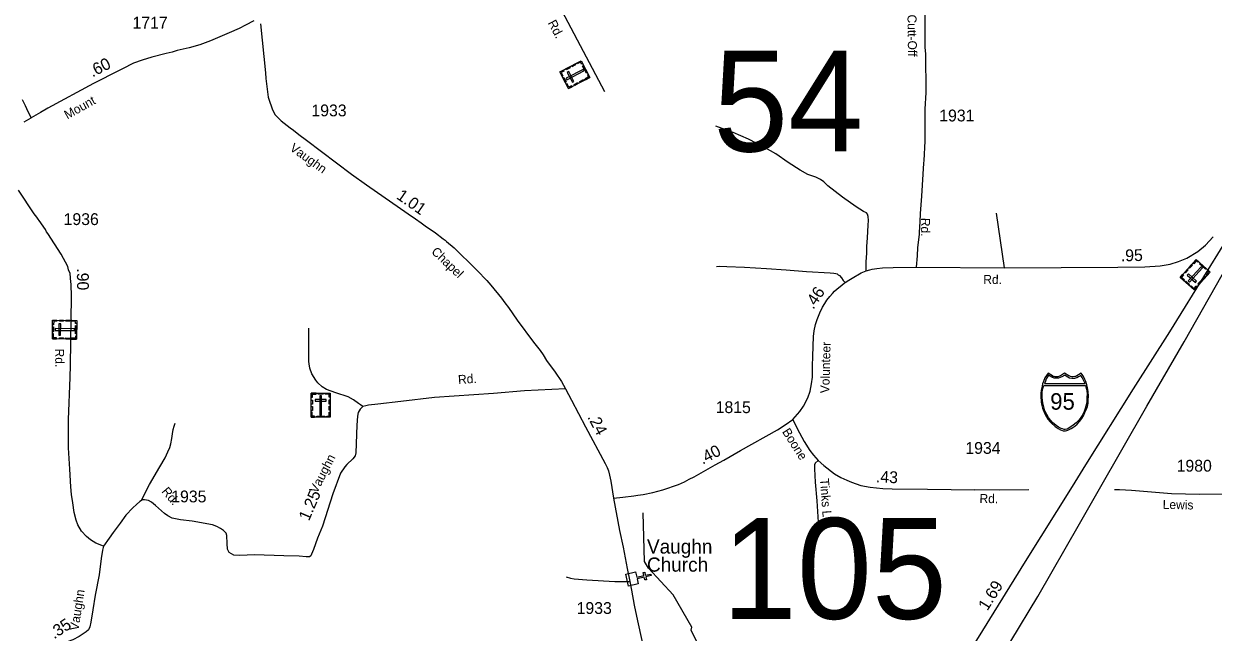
# Model space of a CAD drawing. Extents: x 2220236 to 2384410, y 720751 to 894131.
# Drawn here: x 2298391 to 2310967, y 772148 to 778583 of the extents above; entities that cross this region are included whole.
import ezdxf

# ---------------------------------------------------------------- set-up
doc = ezdxf.new("R2010")
doc.units = 0
doc.layers.add('Default', color=7, linetype='Continuous')

msp = doc.modelspace()

# ---------------------------------------------------------------- linework, layer by layer
at = {"layer": 'Default'}
msp.add_line((2308760, 776001), (2308675, 776581), dxfattribs=at)
for points in [[(2306813, 781168), (2307748, 779827), (2307813, 779709), (2307834, 779659), (2307886, 779490), (2307906, 779328), (2307918, 778692), (2307918, 778487), (2307916, 778397), (2307918, 778332), (2307923, 778264), (2307928, 777855), (2307919, 777681), (2307918, 777343), (2307908, 777138), (2307904, 777108), (2307882, 776758), (2307868, 776578), (2307866, 776489), (2307859, 776378), (2307857, 776354), (2307841, 776218), (2307838, 776130), (2307826, 776008)], [(2303034, 780298), (2303140, 780125), (2303254, 779957), (2303465, 779657), (2303657, 779406), (2303757, 779281), (2303852, 779156), (2303900, 779059), (2303918, 779031), (2304531, 777868)], [(2300822, 778613), (2300736, 778567), (2300668, 778534), (2300563, 778486), (2300366, 778403), (2300252, 778359), (2300141, 778328), (2300075, 778313), (2300014, 778301), (2299959, 778283), (2299896, 778269), (2299745, 778229), (2299642, 778198), (2299552, 778165), (2299524, 778153), (2299462, 778120), (2299400, 778089), (2299129, 777952), (2298644, 777691), (2298567, 777645), (2298470, 777587), (2298465, 777584), (2298390, 777543)], [(2300894, 778584), (2300946, 778065), (2300951, 778003), (2300975, 777808), (2300977, 777796), (2301022, 777674), (2301049, 777619), (2301084, 777584), (2301113, 777555), (2301206, 777482), (2301244, 777456), (2301299, 777411), (2301379, 777353), (2301856, 776991), (2302013, 776879), (2302456, 776571), (2302533, 776520), (2302593, 776478), (2302635, 776446), (2302744, 776370), (2302826, 776308), (2302845, 776294), (2302861, 776279), (2302940, 776213), (2303170, 775987), (2303186, 775975), (2303286, 775867), (2303328, 775819), (2303441, 775679), (2303476, 775631), (2303516, 775582), (2303609, 775449), (2303780, 775215), (2303850, 775126), (2303881, 775080), (2303918, 775022), (2304009, 774899), (2304076, 774799), (2304119, 774721)], [(2298373, 777782), (2298406, 777718), (2298435, 777654), (2298470, 777587)], [(2307298, 775969), (2307298, 776065), (2307304, 776157), (2307306, 776228), (2307310, 776319), (2307314, 776385), (2307317, 776453), (2307323, 776501), (2307319, 776545), (2307312, 776568), (2307300, 776584), (2307268, 776599), (2307193, 776647), (2307048, 776749), (2306893, 776870), (2306849, 776910), (2306814, 776935), (2306765, 776960), (2306682, 776988), (2306598, 777034), (2306474, 777117), (2306342, 777209), (2306229, 777271), (2306053, 777361), (2305890, 777433), (2305709, 777499)], [(2299233, 773056), (2299153, 773091), (2299097, 773124), (2299054, 773161), (2299002, 773217), (2298961, 773285), (2298944, 773334), (2298925, 773414), (2298910, 773515), (2298894, 773603), (2298887, 773685), (2298877, 773871), (2298864, 774099), (2298862, 774398), (2298880, 774841), (2298886, 774971), (2298895, 775694), (2298893, 775834), (2298889, 775850), (2298880, 775942), (2298862, 775982), (2298855, 776014), (2298786, 776147), (2298646, 776365), (2298631, 776381), (2298619, 776407), (2298554, 776502), (2298542, 776516), (2298528, 776538), (2298499, 776572), (2298335, 776824)], [(2311453, 776878), (2311350, 776706), (2311169, 776404), (2310909, 775982), (2310506, 775325), (2310120, 774722), (2309617, 773917), (2309477, 773688), (2308979, 772894), (2308528, 772165), (2308303, 771802), (2307636, 770733), (2307136, 769903), (2306871, 769438), (2306782, 769281)], [(2307079, 769254), (2307173, 769409), (2307400, 769774), (2307703, 770250), (2307875, 770521), (2308386, 771328), (2308543, 771581), (2309112, 772527), (2309554, 773295), (2309751, 773639), (2310264, 774540), (2310660, 775218), (2311194, 776164), (2311386, 776502), (2311488, 776681)], [(2307826, 776008), (2308760, 776001), (2309957, 776007), (2310242, 776012), (2310407, 776022), (2310511, 776042), (2310600, 776069), (2310686, 776104), (2310804, 776173), (2310885, 776240), (2310967, 776330)], [(2305714, 776015), (2305748, 776018), (2305823, 776017), (2306012, 776008), (2306242, 775994), (2306453, 775979), (2306667, 775963), (2306916, 775949), (2306956, 775946), (2306977, 775942), (2306991, 775937), (2307000, 775929), (2307015, 775919), (2307036, 775896), (2307053, 775869), (2307075, 775845)], [(2306521, 774399), (2306596, 774481), (2306634, 774539), (2306679, 774627), (2306704, 774697), (2306719, 774773), (2306729, 774845), (2306731, 774961), (2306734, 775066), (2306742, 775274), (2306749, 775336), (2306761, 775401), (2306778, 775455), (2306806, 775526), (2306835, 775584), (2306860, 775625), (2306883, 775659), (2306914, 775699), (2306942, 775731), (2306964, 775754), (2306990, 775778), (2307023, 775803), (2307065, 775838), (2307075, 775845), (2307115, 775870), (2307149, 775893), (2307246, 775947), (2307298, 775969), (2307336, 775982), (2307362, 775986), (2307409, 775995), (2307470, 776003), (2307581, 776005), (2307826, 776008)], [(2301977, 774536), (2301952, 774553), (2301931, 774567), (2301876, 774607), (2301819, 774638), (2301689, 774680), (2301591, 774714), (2301546, 774744), (2301500, 774786), (2301478, 774813), (2301437, 774882), (2301415, 774941), (2301408, 774986), (2301406, 775010), (2301406, 775058), (2301405, 775362)], [(2304119, 774721), (2303686, 774699), (2303356, 774674), (2302733, 774630), (2302378, 774587), (2302134, 774558), (2302034, 774548), (2302006, 774542), (2301977, 774536), (2301967, 774529), (2301947, 774507), (2301927, 774471), (2301918, 774433), (2301913, 774336), (2301902, 774044), (2301893, 774014), (2301871, 773982), (2301807, 773921), (2301785, 773898), (2301741, 773829), (2301659, 773613), (2301550, 773269), (2301497, 773142), (2301453, 773022), (2301432, 772973), (2301425, 772956), (2301410, 772944), (2301375, 772944), (2301304, 772953), (2301139, 772956), (2300830, 772965), (2300675, 772960), (2300612, 772964), (2300586, 772977), (2300562, 772991), (2300546, 773027), (2300541, 773087), (2300537, 773169), (2300532, 773195), (2300502, 773224), (2300469, 773246), (2300432, 773266), (2300385, 773284), (2300171, 773323), (2300047, 773337), (2299961, 773355), (2299915, 773378), (2299879, 773402), (2299782, 773489), (2299742, 773523), (2299708, 773540), (2299668, 773549), (2299646, 773547), (2299634, 773541), (2299619, 773531), (2299582, 773499), (2299545, 773464), (2299470, 773386), (2299410, 773301), (2299335, 773204), (2299294, 773144), (2299233, 773056)], [(2304119, 774721), (2304181, 774601), (2304331, 774319), (2304536, 773933), (2304559, 773891), (2304572, 773855), (2304584, 773807), (2304596, 773746), (2304627, 773566)], [(2299634, 773541), (2299665, 773599), (2299720, 773710), (2299828, 773897), (2299884, 773992), (2299915, 774056), (2299934, 774102), (2299946, 774140), (2299955, 774198), (2299963, 774247), (2299971, 774293), (2299982, 774327), (2299993, 774360)], [(2304627, 773566), (2304725, 773576), (2304841, 773589), (2304883, 773596), (2304940, 773605), (2305040, 773626), (2305146, 773653), (2305313, 773710), (2305377, 773737), (2305425, 773766), (2305478, 773792), (2305701, 773919), (2305794, 773968), (2305967, 774069), (2306359, 774289), (2306440, 774340), (2306521, 774399)], [(2306521, 774399), (2306566, 774304), (2306642, 774165), (2306703, 774071), (2306741, 774019), (2306790, 773965), (2306850, 773910), (2306964, 773823), (2307031, 773785), (2307092, 773755), (2307143, 773733), (2307241, 773701), (2307341, 773682), (2307475, 773668), (2307571, 773663), (2307946, 773661), (2308445, 773654)], [(2306790, 773965), (2306758, 773936), (2306752, 773918), (2306751, 773874), (2306759, 773733), (2306774, 773538), (2306790, 773313), (2306796, 773221)], [(2304627, 773566), (2304691, 773224), (2304727, 773048), (2304769, 772823), (2304797, 772684), (2304815, 772592), (2304843, 772434), (2304881, 772268), (2304925, 772061), (2304959, 771892), (2304995, 771736), (2305028, 771574), (2305058, 771421), (2305075, 771361), (2305126, 771218), (2305257, 770865), (2305470, 770349), (2305588, 770061), (2305640, 769918), (2305667, 769834), (2305708, 769693), (2305756, 769482), (2305770, 769357)], [(2309018, 773652), (2308712, 773651), (2308445, 773654)], [(2312403, 773619), (2312025, 773602), (2311449, 773603), (2311132, 773607), (2310820, 773604), (2310524, 773611), (2310102, 773646), (2309976, 773652), (2309923, 773653)], [(2305565, 771928), (2305446, 772169), (2305454, 772202), (2305258, 772542), (2304997, 772824), (2304955, 772897), (2304941, 773412)], [(2299233, 773056), (2299222, 773015), (2299210, 772928), (2299188, 772756), (2299146, 772540), (2299121, 772383), (2299100, 772253), (2299090, 772203), (2299076, 772174), (2299051, 772152), (2298976, 772101), (2298910, 772068), (2298812, 772033), (2298789, 772021), (2298759, 772003), (2298737, 771984), (2298703, 771952), (2298668, 771904), (2298539, 771670), (2298482, 771566), (2298428, 771502)], [(2304126, 772734), (2304170, 772720), (2304209, 772714), (2304345, 772702), (2304639, 772684), (2304733, 772684), (2304797, 772684)]]:
    msp.add_lwpolyline(points, dxfattribs=at)
for points in [[(2304150, 777897), (2304057, 778073), (2304283, 778192), (2304375, 778016)], [(2304298, 778162), (2304288, 778157), (2304278, 778176), (2304242, 778158), (2304237, 778168), (2304283, 778192)], [(2304096, 778093), (2304101, 778083), (2304073, 778068), (2304091, 778032), (2304082, 778027), (2304057, 778073)], [(2304166, 778117), (2304127, 778097), (2304122, 778107), (2304160, 778127)], [(2304125, 778007), (2304134, 777991), (2304313, 778085), (2304305, 778101)], [(2304191, 777965), (2304208, 777973), (2304153, 778078), (2304137, 778069)], [(2304224, 778148), (2304186, 778128), (2304180, 778138), (2304219, 778158)], [(2304339, 778061), (2304299, 778136), (2304309, 778141), (2304349, 778066)], [(2304116, 777962), (2304092, 778008), (2304102, 778014), (2304126, 777968)], [(2304188, 777917), (2304183, 777927), (2304155, 777912), (2304136, 777948), (2304126, 777943), (2304150, 777897)], [(2304254, 777952), (2304216, 777931), (2304210, 777942), (2304249, 777962)], [(2304314, 777983), (2304275, 777963), (2304270, 777973), (2304308, 777993)], [(2304360, 778045), (2304350, 778039), (2304360, 778020), (2304324, 778001), (2304330, 777991), (2304375, 778015)], [(2310764, 775768), (2310616, 775901), (2310786, 776090), (2310934, 775957)], [(2310811, 776068), (2310803, 776060), (2310787, 776074), (2310760, 776044), (2310751, 776052), (2310786, 776090)], [(2310884, 775987), (2310821, 776044), (2310828, 776052), (2310891, 775996)], [(2310645, 775934), (2310653, 775926), (2310632, 775902), (2310662, 775875), (2310654, 775867), (2310616, 775901)], [(2310702, 775980), (2310673, 775948), (2310665, 775956), (2310694, 775988)], [(2310779, 775846), (2310791, 775860), (2310704, 775939), (2310691, 775925)], [(2310702, 775863), (2310716, 775850), (2310852, 776001), (2310838, 776013)], [(2310746, 776029), (2310717, 775997), (2310709, 776005), (2310738, 776037)], [(2310909, 775979), (2310902, 775971), (2310918, 775956), (2310891, 775926), (2310899, 775919), (2310934, 775957)], [(2310709, 775818), (2310670, 775852), (2310678, 775861), (2310716, 775826)], [(2310793, 775800), (2310784, 775808), (2310763, 775784), (2310732, 775811), (2310725, 775803), (2310764, 775768)], [(2310842, 775855), (2310813, 775823), (2310805, 775831), (2310834, 775863)], [(2310887, 775905), (2310858, 775873), (2310850, 775881), (2310879, 775913)], [(2298693, 775250), (2298695, 775449), (2298950, 775446), (2298948, 775247)], [(2298739, 775449), (2298739, 775437), (2298707, 775438), (2298706, 775397), (2298695, 775397), (2298696, 775449)], [(2298812, 775436), (2298768, 775437), (2298769, 775448), (2298812, 775448)], [(2298878, 775436), (2298834, 775436), (2298835, 775447), (2298878, 775447)], [(2298950, 775413), (2298938, 775413), (2298938, 775435), (2298898, 775436), (2298898, 775447), (2298950, 775446)], [(2298737, 775249), (2298737, 775261), (2298704, 775261), (2298705, 775302), (2298694, 775302), (2298693, 775250)], [(2298694, 775324), (2298695, 775376), (2298706, 775376), (2298705, 775324)], [(2298724, 775359), (2298724, 775340), (2298926, 775338), (2298927, 775356)], [(2298762, 775290), (2298780, 775290), (2298782, 775408), (2298763, 775408)], [(2298937, 775305), (2298938, 775390), (2298949, 775389), (2298948, 775305)], [(2298811, 775249), (2298767, 775249), (2298767, 775261), (2298811, 775260)], [(2298878, 775248), (2298835, 775248), (2298835, 775260), (2298878, 775259)], [(2298948, 775280), (2298937, 775280), (2298936, 775258), (2298896, 775259), (2298896, 775248), (2298948, 775247)], [(2309396, 774278), (2309406, 774278), (2309418, 774281), (2309431, 774285), (2309445, 774291), (2309466, 774303), (2309483, 774313), (2309502, 774326), (2309528, 774349), (2309554, 774377), (2309577, 774408), (2309595, 774437), (2309611, 774470), (2309625, 774501), (2309636, 774536), (2309643, 774570), (2309646, 774606), (2309649, 774646), (2309646, 774690), (2309638, 774736), (2309631, 774764), (2309620, 774798), (2309611, 774820), (2309590, 774858), (2309571, 774888), (2309544, 774869), (2309526, 774859), (2309515, 774854), (2309504, 774852), (2309484, 774850), (2309471, 774850), (2309459, 774853), (2309449, 774855), (2309441, 774859), (2309396, 774888), (2309352, 774859), (2309343, 774855), (2309333, 774853), (2309324, 774850), (2309309, 774850), (2309297, 774850), (2309285, 774852), (2309276, 774854), (2309266, 774859), (2309220, 774888), (2309203, 774862), (2309188, 774837), (2309173, 774801), (2309163, 774773), (2309157, 774750), (2309148, 774708), (2309144, 774672), (2309143, 774646), (2309148, 774581), (2309155, 774547), (2309162, 774519), (2309186, 774459), (2309204, 774425), (2309219, 774401), (2309241, 774374), (2309253, 774361), (2309297, 774322), (2309327, 774301), (2309351, 774289), (2309363, 774284), (2309380, 774279)], [(2309226, 774867), (2309215, 774850), (2309202, 774827), (2309192, 774804), (2309182, 774777), (2309613, 774777), (2309603, 774800), (2309592, 774822), (2309581, 774843), (2309567, 774863), (2309543, 774847), (2309526, 774839), (2309511, 774834), (2309499, 774832), (2309481, 774830), (2309473, 774831), (2309447, 774836), (2309429, 774844), (2309412, 774855), (2309399, 774868), (2309365, 774847), (2309350, 774840), (2309332, 774836), (2309313, 774833), (2309284, 774836), (2309260, 774844), (2309241, 774855)], [(2301430, 774677), (2301629, 774677), (2301629, 774422), (2301430, 774422)], [(2301430, 774634), (2301442, 774634), (2301442, 774666), (2301482, 774666), (2301482, 774677), (2301430, 774677)], [(2301504, 774677), (2301556, 774677), (2301556, 774666), (2301504, 774666)], [(2301629, 774634), (2301618, 774634), (2301618, 774666), (2301577, 774666), (2301577, 774677), (2301629, 774677)], [(2309616, 774756), (2309620, 774744), (2309627, 774717), (2309630, 774696), (2309634, 774672), (2309632, 774631), (2309630, 774588), (2309626, 774563), (2309621, 774540), (2309614, 774515), (2309603, 774481), (2309587, 774452), (2309567, 774420), (2309545, 774392), (2309536, 774381), (2309518, 774362), (2309486, 774336), (2309462, 774319), (2309434, 774302), (2309420, 774296), (2309403, 774292), (2309390, 774293), (2309373, 774298), (2309360, 774301), (2309330, 774317), (2309306, 774333), (2309266, 774366), (2309245, 774391), (2309225, 774420), (2309207, 774450), (2309188, 774490), (2309175, 774530), (2309165, 774573), (2309158, 774626), (2309157, 774658), (2309159, 774689), (2309162, 774705), (2309166, 774725), (2309174, 774756)], [(2301430, 774559), (2301430, 774603), (2301442, 774603), (2301442, 774559)], [(2301471, 774609), (2301471, 774590), (2301589, 774590), (2301589, 774609)], [(2301539, 774648), (2301521, 774648), (2301521, 774445), (2301539, 774445)], [(2301618, 774561), (2301618, 774604), (2301629, 774604), (2301629, 774561)], [(2301430, 774492), (2301430, 774536), (2301442, 774536), (2301442, 774492)], [(2301463, 774422), (2301463, 774434), (2301441, 774434), (2301441, 774474), (2301430, 774474), (2301430, 774422)], [(2301488, 774434), (2301573, 774434), (2301573, 774422), (2301488, 774422)], [(2301596, 774422), (2301596, 774434), (2301618, 774434), (2301618, 774474), (2301629, 774474), (2301629, 774422)], [(2301618, 774495), (2301618, 774538), (2301629, 774538), (2301629, 774495)], [(2304860, 772786), (2304872, 772730), (2304947, 772746), (2304940, 772778), (2304956, 772781), (2304962, 772750), (2305021, 772763), (2305025, 772747), (2304966, 772734), (2304973, 772703), (2304957, 772700), (2304950, 772731), (2304876, 772714), (2304888, 772658), (2304784, 772635), (2304756, 772763)]]:
    msp.add_lwpolyline(points, close=True, dxfattribs=at)

# ---------------------------------------------------------------- texts
for s, height, p in [('1717', 125, (2299540, 778532)), ('54', 1066.3, (2305680, 777232)), ('1933', 125, (2301432, 777604)), ('1931', 125, (2308070, 777550)), ('1936', 125, (2298812, 776454)), ('95', 175, (2309243, 774501)), ('1815', 125, (2305706, 774465)), ('1934', 125, (2308346, 774034)), ('1980', 125, (2310580, 773846)), ('1935', 125, (2299950, 773521)), ('105', 1066.3, (2305772, 772289)), ('Vaughn', 150, (2304980, 772979)), ('Church', 150, (2304980, 772788)), ('1933', 125, (2304236, 772341))]:
    msp.add_text(s, height=height, dxfattribs=at).set_placement(p)
for s, height, rotation, p in [('Rd.', 95, 297.7622, (2303929, 778593)), ('Cutt-Off', 95, 270.7547, (2307734, 778680)), ('.60', 125, 26.8844, (2299116, 778015)), ('Mount', 95, 29.2013, (2298851, 777570)), ('Vaughn', 95, 324.3635, (2301195, 777250)), ('1.01', 125, 325.162, (2302322, 776740)), ('Rd.', 95, 269.0318, (2307879, 776531)), ('Chapel', 95, 316.3654, (2302693, 776163)), ('.95', 125, 1.1541, (2309991, 776070)), ('.90', 125, 270.6149, (2298952, 775996)), ('Rd.', 95, 359.4088, (2308535, 775832)), ('.46', 125, 56.3276, (2306738, 775555)), ('Volunteer', 95, 88.4885, (2306907, 774674)), ('Rd.', 95, 270.6149, (2298722, 775147)), ('Rd.', 95, 3.8864, (2302985, 774772)), ('.24', 125, 298.0056, (2304347, 774423)), ('Boone', 95, 302.3358, (2306405, 774268)), ('.40', 125, 27.6833, (2305568, 773919)), ('Vaughn', 95, 62.9417, (2301490, 773609)), ('.43', 125, 357.0801, (2307398, 773734)), ('Rd.', 95, 310.2004, (2299843, 773634)), ('Tinks Ln', 95, 274.1777, (2306808, 773770)), ('1.25', 125, 66.7625, (2301406, 773317)), ('Rd.', 95, 359.1772, (2308495, 773515)), ('Lewis', 95, 358.6833, (2310432, 773453)), ('1.69', 125, 58.2344, (2308579, 772367)), ('Vaughn', 95, 81.2145, (2298968, 772159)), ('.35', 125, 33.5558, (2298712, 772071))]:
    msp.add_text(s, height=height, rotation=rotation, dxfattribs=at).set_placement(p)

doc.saveas('drawing.dxf')
